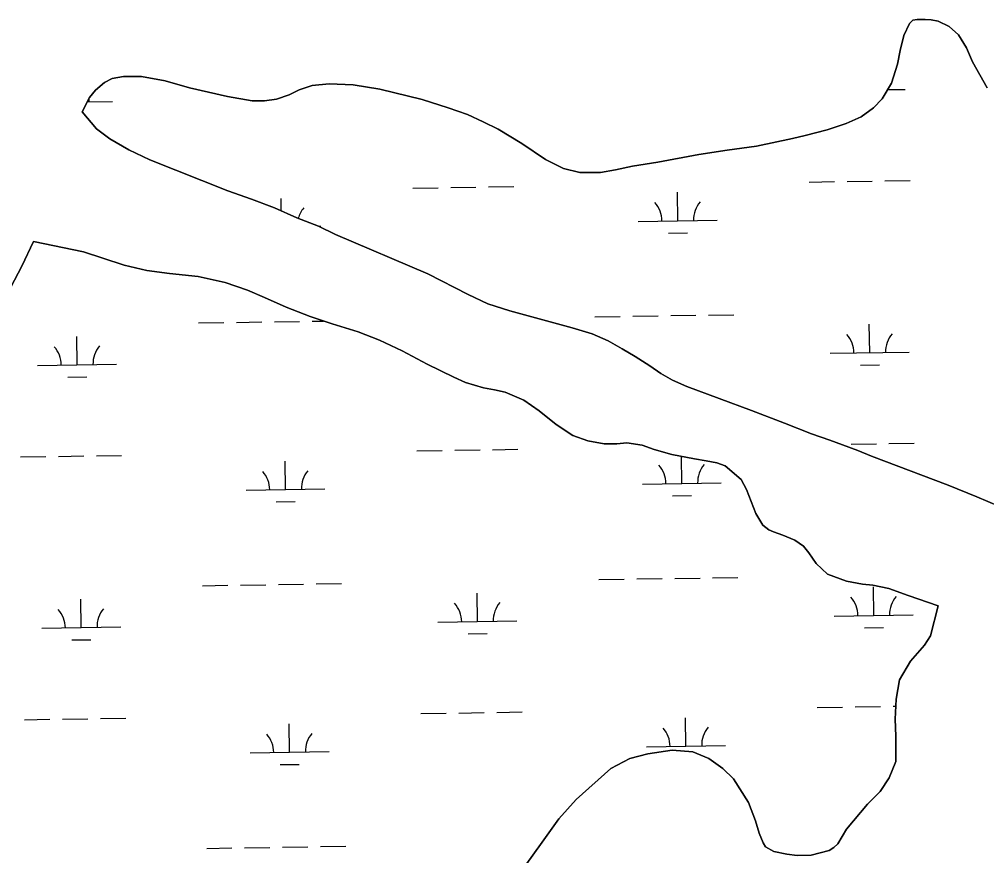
# Model space of a CAD drawing. Extents: x 3823584 to 3861785, y 301729 to 327625.
# Drawn here: x 3845691 to 3846916, y 310879 to 311938 of the extents above; entities that cross this region are included whole.
import ezdxf

# ---------------------------------------------------------------- set-up
doc = ezdxf.new("R2010")
doc.units = 0
doc.layers.add('V-TOPO-SHOR', color=7, linetype='Continuous')
doc.layers.add('V-WETL-SWMP', color=7, linetype='Continuous')

msp = doc.modelspace()

# ---------------------------------------------------------------- linework, layer by layer
at = {"layer": 'V-TOPO-SHOR'}
for points in [[(3846917.1, 311851.2), (3846898.4, 311884.2), (3846890.6, 311902), (3846880.7, 311918.4), (3846869, 311929.2), (3846854.7, 311935.9), (3846846, 311937.5), (3846838.3, 311938), (3846828.4, 311938), (3846822.7, 311936.8), (3846818.5, 311933), (3846811.5, 311917.6), (3846806.8, 311898.8), (3846803.5, 311881.2), (3846795.8, 311857.2), (3846783.8, 311837.4), (3846772.8, 311825.9), (3846757.2, 311814.7), (3846738.4, 311806.2), (3846714.5, 311798.2), (3846686.6, 311790.8), (3846670.4, 311787), (3846624.9, 311777.4), (3846587.5, 311772.3), (3846552, 311766.9), (3846499.8, 311757.2), (3846467.7, 311752.2), (3846446.2, 311747.7), (3846427.4, 311744.3), (3846401.3, 311744), (3846380.5, 311749.3), (3846357.7, 311760.7), (3846327.6, 311781), (3846297.6, 311799.1), (3846278.6, 311808.2), (3846259, 311817.4), (3846234.2, 311826.2), (3846201.4, 311836.6), (3846147.9, 311849.5), (3846114.1, 311855), (3846083.8, 311856.5), (3846062, 311854.4), (3846045.6, 311848.6), (3846033, 311842.3), (3846016.8, 311837.1), (3846001.6, 311834.7), (3845986.1, 311834.8), (3845955, 311840.3), (3845906.9, 311851.4), (3845876.1, 311860.2), (3845846, 311865.7), (3845823.2, 311865.6), (3845809, 311863.2), (3845799.1, 311858.2), (3845788, 311848.3), (3845780.4, 311839.3), (3845770.7, 311820.9)], [(3845770.7, 311820.9), (3845789.2, 311799.6), (3845805.8, 311786.6), (3845829.8, 311772.8), (3845856.5, 311760.3), (3845955.3, 311721), (3845985.2, 311710.4), (3846014.5, 311699.4), (3846042.8, 311686.9), (3846070.1, 311676.3), (3846091.9, 311665.7), (3846208.7, 311616), (3846259.6, 311589.8), (3846284.8, 311578), (3846312.5, 311569), (3846391.6, 311547.3), (3846416.8, 311539.7), (3846437, 311531), (3846454.8, 311520.8), (3846471.2, 311511.2), (3846489.9, 311499.2), (3846503.5, 311489.7), (3846518.4, 311481.2), (3846536.8, 311473), (3846618.4, 311442.6), (3846660.3, 311426.9), (3846694.4, 311413.3), (3846717.7, 311405.3), (3846733.8, 311399.2), (3846753, 311392.2), (3846770.4, 311384.9), (3846867.4, 311348.4), (3846903.8, 311333.3), (3846931.8, 311321.5)], [(3845709.1, 311656.9), (3845694.7, 311625.6), (3845676, 311590)], [(3846854.7, 311195.6), (3846816.9, 311208.7), (3846792.4, 311217.3), (3846772.2, 311221.6), (3846759.1, 311222.8), (3846738.9, 311226.9), (3846714.6, 311235.5), (3846700.3, 311249.1), (3846691, 311262.7), (3846684.2, 311271), (3846673.5, 311278.5), (3846658.1, 311285), (3846646.2, 311289.1), (3846640.3, 311291.8), (3846632.7, 311297.6), (3846624.2, 311312.2), (3846612.2, 311342.8), (3846605.5, 311355.4), (3846585.3, 311372.6), (3846574.8, 311376.5), (3846561.3, 311379.2), (3846546.3, 311381.7), (3846517.8, 311387), (3846495.2, 311393.6), (3846480, 311398.9), (3846460.6, 311401.8), (3846447.9, 311400.6), (3846431.9, 311400.6), (3846411.3, 311404.3), (3846392.3, 311411.3), (3846371.1, 311425.1), (3846349.7, 311442.2), (3846330.3, 311455.8), (3846306.4, 311466.2), (3846292.9, 311469), (3846279.3, 311471.3), (3846256.5, 311478.2), (3846241.4, 311485.2), (3846208, 311501.5), (3846176.1, 311518.5), (3846147.6, 311532), (3846120.6, 311542.4), (3846087.4, 311552.4), (3846059.7, 311561.8), (3846029.2, 311573.8), (3846001.7, 311585.8), (3845980.3, 311595), (3845952, 311604.8), (3845918, 311612.6), (3845881.6, 311616.3), (3845852.7, 311619.9), (3845824.2, 311626.6), (3845796.9, 311635.8), (3845772.7, 311643.6), (3845709.1, 311656.9)], [(3846334.2, 310869.3), (3846351.4, 310893.2), (3846374.4, 310925.7), (3846396.5, 310950.3), (3846440.3, 310989.4), (3846464.6, 311002.3), (3846487.3, 311008.3), (3846517.9, 311012.6), (3846544.2, 311010.5), (3846564.4, 311002.4), (3846582.4, 310989.6), (3846595.9, 310976.6), (3846614.6, 310946.6), (3846623.6, 310923.3), (3846628.2, 310907.7), (3846633.1, 310895.5), (3846636.3, 310890.3), (3846646.8, 310884.6), (3846663.4, 310881.1), (3846676.3, 310879.4), (3846693.9, 310880), (3846716.8, 310885.6), (3846722.7, 310889.6), (3846727.7, 310894.2), (3846738.7, 310912.8), (3846765.3, 310944.5), (3846781.5, 310960.4), (3846792.9, 310977.6), (3846801.3, 310998.4), (3846801.4, 311030.6), (3846800.4, 311052), (3846801.7, 311077.3), (3846806.1, 311101.8), (3846819.7, 311125.6), (3846837.5, 311145.6), (3846845.1, 311157.3), (3846854.7, 311195.6)]]:
    msp.add_lwpolyline(points, dxfattribs=at)
at = {"layer": 'V-WETL-SWMP'}
for p, q in [((3846790.9, 311849.1), (3846813.1, 311849.4)), ((3845777.3, 311833.4), (3845809.4, 311833.9)), ((3846189.6, 311724.4), (3846221.6, 311724.8)), ((3846237.6, 311725.1), (3846269.6, 311725.6)), ((3846285.6, 311725.8), (3846317.6, 311726.3)), ((3846691.5, 311732.1), (3846723.5, 311732.6)), ((3846739.5, 311732.8), (3846771.5, 311733.3)), ((3846787.5, 311733.6), (3846819.5, 311734.1)), ((3846023, 311695.7), (3846022.7, 311711.3)), ((3846525.1, 311683.1), (3846524.6, 311719.1)), ((3846070.5, 311676.1), (3846073.3, 311676.1)), ((3846475.2, 311682.3), (3846575.1, 311683.9)), ((3846513.4, 311667.5), (3846537.4, 311667.8)), ((3845694.7, 311625.6), (3845709.1, 311656.9)), ((3845709.1, 311656.9), (3845772.7, 311643.6)), ((3845772.7, 311643.6), (3845796.9, 311635.8)), ((3845676, 311590), (3845694.7, 311625.6)), ((3845796.9, 311635.8), (3845824.2, 311626.6)), ((3845824.2, 311626.6), (3845852.7, 311619.9)), ((3845852.7, 311619.9), (3845881.6, 311616.3)), ((3845881.6, 311616.3), (3845918, 311612.6)), ((3845918, 311612.6), (3845952, 311604.8)), ((3845952, 311604.8), (3845980.3, 311595)), ((3845980.3, 311595), (3846001.7, 311585.8)), ((3846001.7, 311585.8), (3846029.2, 311573.8)), ((3846029.2, 311573.8), (3846059.7, 311561.8)), ((3846516.2, 311562.9), (3846548.2, 311563.4)), ((3846564.2, 311563.6), (3846596.1, 311564.1)), ((3845918.3, 311553.6), (3845950.3, 311554.1)), ((3845966.3, 311554.4), (3845998.3, 311554.9)), ((3846014.3, 311555.1), (3846046.3, 311555.6)), ((3846059.7, 311561.8), (3846087.4, 311552.4)), ((3846062.3, 311555.9), (3846076.5, 311556.1)), ((3846087.4, 311552.4), (3846120.6, 311542.4)), ((3846420.2, 311561.4), (3846452.2, 311561.9)), ((3846468.2, 311562.1), (3846500.2, 311562.6)), ((3846768.2, 311516), (3846767.7, 311552)), ((3846120.6, 311542.4), (3846147.6, 311532)), ((3845764.5, 311500.5), (3845764, 311536.5)), ((3846147.6, 311532), (3846176.1, 311518.5)), ((3846176.1, 311518.5), (3846208, 311501.5)), ((3846718.2, 311515.2), (3846818.2, 311516.8)), ((3845714.5, 311499.8), (3845814.5, 311501.3)), ((3846208, 311501.5), (3846241.4, 311485.2)), ((3846756.5, 311500.4), (3846780.5, 311500.8)), ((3845752.8, 311484.9), (3845776.8, 311485.3)), ((3846241.4, 311485.2), (3846256.5, 311478.2)), ((3846256.5, 311478.2), (3846279.3, 311471.3)), ((3846279.3, 311471.3), (3846292.9, 311469)), ((3846292.9, 311469), (3846306.4, 311466.2)), ((3846306.4, 311466.2), (3846330.3, 311455.8)), ((3846330.3, 311455.8), (3846349.7, 311442.2)), ((3846349.7, 311442.2), (3846371.1, 311425.1)), ((3846371.1, 311425.1), (3846392.3, 311411.3)), ((3846392.3, 311411.3), (3846411.3, 311404.3)), ((3846411.3, 311404.3), (3846431.9, 311400.6)), ((3846194.8, 311391.7), (3846226.8, 311392.2)), ((3846242.8, 311392.5), (3846274.7, 311393)), ((3846290.7, 311393.2), (3846322.7, 311393.7)), ((3846431.9, 311400.6), (3846447.9, 311400.6)), ((3846447.9, 311400.6), (3846460.6, 311401.8)), ((3846460.6, 311401.8), (3846480, 311398.9)), ((3846480, 311398.9), (3846495.2, 311393.6)), ((3846495.2, 311393.6), (3846517.8, 311387)), ((3846744.6, 311400.2), (3846776.6, 311400.7)), ((3846792.6, 311400.9), (3846824.6, 311401.4)), ((3845692.9, 311384), (3845724.9, 311384.5)), ((3845740.9, 311384.7), (3845772.9, 311385.2)), ((3845788.9, 311385.5), (3845820.9, 311386)), ((3846517.8, 311387), (3846546.3, 311381.7)), ((3846530.3, 311350.5), (3846529.7, 311384.8)), ((3846546.3, 311381.7), (3846561.3, 311379.2)), ((3846028.4, 311342.7), (3846027.9, 311378.7)), ((3846561.3, 311379.2), (3846574.8, 311376.5)), ((3846574.8, 311376.5), (3846585.3, 311372.6)), ((3846585.3, 311372.6), (3846605.5, 311355.4)), ((3846605.5, 311355.4), (3846612.2, 311342.8)), ((3845978.4, 311341.9), (3846078.4, 311343.5)), ((3846480.3, 311349.7), (3846580.3, 311351.2)), ((3846612.2, 311342.8), (3846624.2, 311312.2)), ((3846518.5, 311334.8), (3846542.5, 311335.2)), ((3846016.7, 311327.1), (3846040.7, 311327.5)), ((3846624.2, 311312.2), (3846632.7, 311297.6)), ((3846632.7, 311297.6), (3846640.3, 311291.8)), ((3846640.3, 311291.8), (3846646.2, 311289.1)), ((3846646.2, 311289.1), (3846658.1, 311285)), ((3846658.1, 311285), (3846673.5, 311278.5)), ((3846673.5, 311278.5), (3846684.2, 311271)), ((3846684.2, 311271), (3846691, 311262.7)), ((3846691, 311262.7), (3846700.3, 311249.1)), ((3846700.3, 311249.1), (3846714.6, 311235.5)), ((3846714.6, 311235.5), (3846738.9, 311226.9)), ((3845923.5, 311221), (3845955.4, 311221.5)), ((3845971.4, 311221.8), (3846003.4, 311222.2)), ((3846019.4, 311222.5), (3846051.4, 311223)), ((3846067.4, 311223.2), (3846099.4, 311223.7)), ((3846425.3, 311228.8), (3846457.3, 311229.2)), ((3846473.3, 311229.5), (3846505.3, 311230)), ((3846521.3, 311230.2), (3846553.3, 311230.7)), ((3846569.3, 311231), (3846601.3, 311231.5)), ((3846738.9, 311226.9), (3846759.1, 311222.8)), ((3846759.1, 311222.8), (3846772.2, 311221.6)), ((3846772.2, 311221.6), (3846792.4, 311217.3)), ((3846271.5, 311175.6), (3846271, 311211.6)), ((3846773.4, 311183.4), (3846772.8, 311219.4)), ((3846792.4, 311217.3), (3846816.9, 311208.7)), ((3846816.9, 311208.7), (3846854.7, 311195.6)), ((3845769.7, 311167.9), (3845769.1, 311203.9)), ((3846854.7, 311195.6), (3846845.1, 311157.3)), ((3846723.4, 311182.6), (3846823.3, 311184.1)), ((3846221.5, 311174.9), (3846321.5, 311176.4)), ((3845719.7, 311167.1), (3845819.7, 311168.7)), ((3846259.7, 311160), (3846283.7, 311160.4)), ((3846761.6, 311167.8), (3846785.6, 311168.1)), ((3845757.9, 311152.3), (3845781.9, 311152.6)), ((3846845.1, 311157.3), (3846837.5, 311145.6)), ((3846837.5, 311145.6), (3846819.7, 311125.6)), ((3846819.7, 311125.6), (3846806.1, 311101.8)), ((3846806.1, 311101.8), (3846801.7, 311077.3)), ((3846801.7, 311077.3), (3846800.4, 311052)), ((3846295.9, 311060.6), (3846327.9, 311061.1)), ((3846701.7, 311066.8), (3846733.7, 311067.3)), ((3846749.7, 311067.6), (3846781.7, 311068.1)), ((3846797.7, 311068.3), (3846801.2, 311068.4)), ((3845698, 311051.3), (3845730, 311051.8)), ((3845746, 311052.1), (3845778, 311052.6)), ((3845794, 311052.8), (3845826, 311053.3)), ((3846199.9, 311059.1), (3846231.9, 311059.6)), ((3846247.9, 311059.8), (3846279.9, 311060.3)), ((3846535.4, 311017.8), (3846534.9, 311053.8)), ((3846800.4, 311052), (3846801.4, 311030.6)), ((3846033.6, 311010.1), (3846033, 311046.1)), ((3846801.4, 311030.6), (3846801.3, 310998.4)), ((3846485.4, 311017), (3846585.4, 311018.6)), ((3846517.9, 311012.6), (3846487.3, 311008.3)), ((3846544.2, 311010.5), (3846517.9, 311012.6)), ((3845983.6, 311009.3), (3846083.6, 311010.9)), ((3846464.6, 311002.3), (3846440.3, 310989.4)), ((3846487.3, 311008.3), (3846464.6, 311002.3)), ((3846564.4, 311002.4), (3846544.2, 311010.5)), ((3846582.4, 310989.6), (3846564.4, 311002.4)), ((3846021.8, 310994.5), (3846045.8, 310994.8)), ((3846440.3, 310989.4), (3846396.5, 310950.3)), ((3846595.9, 310976.6), (3846582.4, 310989.6)), ((3846801.3, 310998.4), (3846792.9, 310977.6)), ((3846614.6, 310946.6), (3846595.9, 310976.6)), ((3846792.9, 310977.6), (3846781.5, 310960.4)), ((3846781.5, 310960.4), (3846765.3, 310944.5)), ((3846396.5, 310950.3), (3846374.4, 310925.7)), ((3846623.6, 310923.3), (3846614.6, 310946.6)), ((3846765.3, 310944.5), (3846738.7, 310912.8)), ((3846374.4, 310925.7), (3846351.4, 310893.2)), ((3846628.2, 310907.7), (3846623.6, 310923.3)), ((3846633.1, 310895.5), (3846628.2, 310907.7)), ((3846738.7, 310912.8), (3846727.7, 310894.2)), ((3845976.6, 310889.1), (3846008.6, 310889.6)), ((3846024.6, 310889.9), (3846056.6, 310890.4)), ((3846072.6, 310890.6), (3846104.6, 310891.1)), ((3846351.4, 310893.2), (3846334.2, 310869.3)), ((3846636.3, 310890.3), (3846633.1, 310895.5)), ((3846646.8, 310884.6), (3846636.3, 310890.3)), ((3846722.7, 310889.6), (3846716.8, 310885.6)), ((3846727.7, 310894.2), (3846722.7, 310889.6)), ((3845928.6, 310888.4), (3845960.6, 310888.9)), ((3846663.4, 310881.1), (3846646.8, 310884.6)), ((3846676.3, 310879.4), (3846663.4, 310881.1)), ((3846693.9, 310880), (3846676.3, 310879.4)), ((3846716.8, 310885.6), (3846693.9, 310880))]:
    msp.add_line(p, q, dxfattribs=at)
for points in [[(3846783.8, 311837.4), (3846795.8, 311857.2), (3846803.5, 311881.2), (3846806.8, 311898.8), (3846811.5, 311917.6), (3846818.5, 311933), (3846822.7, 311936.8), (3846828.4, 311938), (3846838.3, 311938), (3846846, 311937.5), (3846854.7, 311935.9), (3846869, 311929.2), (3846880.7, 311918.4), (3846890.6, 311902), (3846898.4, 311884.2), (3846917.1, 311851.2)], [(3846931.8, 311321.5), (3846903.8, 311333.3), (3846867.4, 311348.4), (3846770.4, 311384.9), (3846753, 311392.2), (3846733.8, 311399.2), (3846717.7, 311405.3), (3846694.4, 311413.4), (3846660.3, 311426.9), (3846618.4, 311442.6), (3846536.8, 311473), (3846518.4, 311481.2), (3846503.5, 311489.7), (3846489.9, 311499.2), (3846471.2, 311511.2), (3846454.8, 311520.8), (3846437, 311531), (3846416.8, 311539.7), (3846391.6, 311547.3), (3846312.5, 311569), (3846284.8, 311578), (3846259.6, 311589.8), (3846208.7, 311616), (3846091.9, 311665.7), (3846070.1, 311676.3), (3846042.8, 311686.9), (3846014.5, 311699.4), (3845985.2, 311710.4), (3845955.3, 311721), (3845856.5, 311760.3), (3845829.8, 311772.8), (3845805.8, 311786.6), (3845789.2, 311799.6), (3845770.7, 311820.9), (3845780.4, 311839.3), (3845788, 311848.3), (3845799.1, 311858.2), (3845809, 311863.2), (3845823.2, 311865.6), (3845846, 311865.7), (3845876.1, 311860.2), (3845906.9, 311851.4), (3845955, 311840.3), (3845986.1, 311834.8), (3846001.6, 311834.7), (3846016.8, 311837.1), (3846033, 311842.3), (3846045.6, 311848.6), (3846062, 311854.4), (3846083.8, 311856.5), (3846114.1, 311855), (3846147.9, 311849.5), (3846201.4, 311836.6), (3846234.2, 311826.2), (3846259, 311817.4), (3846278.6, 311808.2), (3846297.6, 311799.1), (3846327.6, 311781), (3846357.7, 311760.7), (3846380.5, 311749.3), (3846401.3, 311744), (3846427.4, 311744.3), (3846446.2, 311747.7), (3846467.7, 311752.2), (3846499.8, 311757.2), (3846552, 311766.9), (3846587.5, 311772.3), (3846624.9, 311777.4), (3846670.4, 311787), (3846686.6, 311790.8), (3846714.5, 311798.2), (3846738.4, 311806.2), (3846757.2, 311814.7), (3846772.8, 311825.9), (3846783.8, 311837.4)]]:
    msp.add_lwpolyline(points, dxfattribs=at)
for centre, start, end in [((3845814.6, 311834.5), 174.6602, 181.6552), ((3846078.5, 311676.7), 140.1115, 164.3661), ((3846469.9, 311682.7), 0.1115, 41.6552), ((3846580.4, 311684.4), 140.1115, 181.6552), ((3846713, 311515.6), 0.1115, 41.6552), ((3846823.5, 311517.3), 140.1115, 181.6552), ((3845709.3, 311500.2), 0.1115, 41.6552), ((3845819.8, 311501.9), 140.1115, 181.6552), ((3846475, 311350.1), 0.1115, 41.6552), ((3846585.5, 311351.8), 140.1115, 181.6552), ((3845973.2, 311342.3), 0.1115, 41.6552), ((3846083.7, 311344), 140.1115, 181.6552), ((3846216.3, 311175.3), 0.1115, 41.6552), ((3846326.7, 311177), 140.1115, 181.6552), ((3846718.1, 311183), 0.1115, 41.6552), ((3846828.6, 311184.7), 140.1115, 181.6552), ((3845714.4, 311167.5), 0.1115, 41.6552), ((3845824.9, 311169.2), 140.1115, 181.6552), ((3846480.2, 311017.4), 0.1115, 41.6552), ((3846590.6, 311019.1), 140.1115, 181.6552), ((3845978.3, 311009.7), 0.1115, 41.6552), ((3846088.8, 311011.4), 140.1115, 181.6552)]:
    msp.add_arc(centre, 35.2, start, end, dxfattribs=at)

doc.saveas('drawing.dxf')
